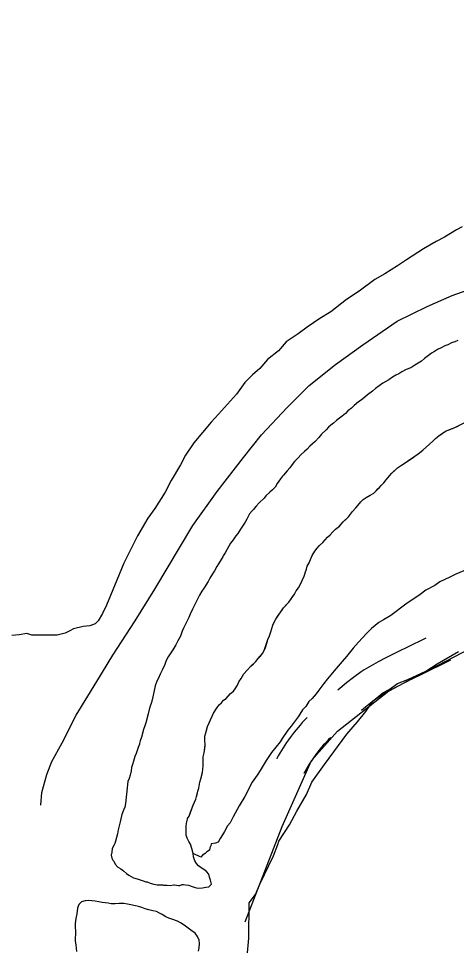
# Model space of a CAD drawing. Extents: x 3172231 to 3210228, y 940198 to 965780.
# Drawn here: x 3178967 to 3179394, y 955004 to 955911 of the extents above; entities that cross this region are included whole.
import ezdxf

# ---------------------------------------------------------------- set-up
doc = ezdxf.new("R2010")
doc.units = 0
for name, color, linetype in [('V-ROAD-CNTR', 7, 'Continuous'), ('V-SITE-VEGE', 7, 'Continuous'), ('V-TOPO-SHOR', 7, 'Continuous')]:
    doc.layers.add(name, color=color, linetype=linetype)

msp = doc.modelspace()

# ---------------------------------------------------------------- linework, layer by layer
at = {"layer": 'V-ROAD-CNTR'}
for points in [[(3178988.895, 955144.382), (3178989.798, 955156.758), (3178994.699, 955174.369), (3178999.555, 955186.974), (3179009.729, 955205.064), (3179023.148, 955232.085), (3179043.468, 955264.843), (3179058.982, 955290.527), (3179080.889, 955324.061), (3179099.876, 955354.986), (3179137.062, 955417.104), (3179160.808, 955450.095), (3179186.404, 955483.33), (3179203.728, 955505.309), (3179228.738, 955531.964), (3179250.273, 955553.378), (3179276.019, 955573.964), (3179302.54, 955592.963), (3179335.949, 955616.116), (3179365.328, 955630.348), (3179389.668, 955641.196), (3179493.291, 955677.685)], [(3179363.877, 955307.272), (3179345.36, 955297.969), (3179338.555, 955294.766), (3179331.517, 955291.302), (3179324.542, 955287.718), (3179317.631, 955284.014), (3179310.782, 955280.19), (3179304.042, 955276.27), (3179300.935, 955274.416), (3179293.551, 955268.889), (3179286.782, 955263.639), (3179280.104, 955258.274), (3179278.095, 955256.603)], [(3179387.965, 955285.801), (3179358.484, 955270.989), (3179351.567, 955267.734), (3179344.997, 955264.5), (3179338.484, 955261.154), (3179332.031, 955257.694), (3179325.636, 955254.124), (3179319.27, 955250.422), (3179317.655, 955249.458), (3179311.735, 955245.027), (3179305.372, 955240.091), (3179301.179, 955236.723)], [(3179248.358, 955229.875), (3179247.815, 955229.328), (3179245.685, 955227.103), (3179243.59, 955224.84), (3179241.537, 955222.542), (3179239.521, 955220.206), (3179237.546, 955217.832), (3179235.619, 955215.432), (3179233.728, 955212.994), (3179231.882, 955210.522), (3179230.082, 955208.024), (3179228.323, 955205.492), (3179226.606, 955202.926), (3179224.938, 955200.333), (3179223.315, 955197.715), (3179221.735, 955195.062), (3179220.205, 955192.387), (3179218.773, 955189.782), (3179218.733, 955189.707)], [(3179271.184, 955210.284), (3179271.102, 955210.204), (3179269.299, 955208.386), (3179267.527, 955206.537), (3179265.788, 955204.658), (3179264.081, 955202.746), (3179262.409, 955200.81), (3179260.776, 955198.846), (3179259.169, 955196.846), (3179257.602, 955194.824), (3179256.07, 955192.774), (3179254.572, 955190.696), (3179253.111, 955188.592), (3179251.69, 955186.468), (3179250.304, 955184.313), (3179248.953, 955182.135), (3179247.645, 955179.938), (3179246.373, 955177.715), (3179245.089, 955175.376), (3179245.069, 955175.341)]]:
    msp.add_lwpolyline(points, dxfattribs=at)
at = {"layer": 'V-SITE-VEGE'}
for points in [[(3179399.556, 955707.871), (3179393.746, 955705.03), (3179382.107, 955697.901), (3179374.114, 955693.633), (3179361.752, 955686.51), (3179345.018, 955675.809), (3179336.287, 955670.101)], [(3179336.287, 955670.101), (3179323.919, 955662.255), (3179314.464, 955656.554), (3179299.171, 955645.118), (3179286.803, 955637.272), (3179271.503, 955625.113), (3179260.595, 955618.701), (3179248.221, 955610.132), (3179239.482, 955603.699), (3179227.837, 955595.847), (3179220.526, 955587.233), (3179209.602, 955578.652), (3179202.289, 955570.036), (3179194.998, 955563.591), (3179187.699, 955556.423), (3179179.64, 955544.924), (3179162.105, 955525.551), (3179154.8, 955517.658), (3179137.981, 955497.555), (3179129.914, 955485.333), (3179124.768, 955475.973), (3179115.949, 955460.863), (3179110.061, 955449.343), (3179099.79, 955433.521), (3179093.196, 955424.178), (3179082.915, 955406.909), (3179075.544, 955391.784), (3179069.654, 955380.262), (3179062.994, 955363.686), (3179052.647, 955339.186), (3179048.959, 955331.262), (3179044.554, 955324.067), (3179041.635, 955321.2), (3179036.55, 955319.076), (3179030.035, 955318.411), (3179020.615, 955316.326), (3179016.977, 955314.19), (3179012.617, 955312.058), (3179004.642, 955309.961), (3178980.05, 955310.182), (3178974.999, 955311.673), (3178967.754, 955310.29), (3178960.514, 955309.633)], [(3179131.596, 955130.718), (3179131.866, 955131.504), (3179133.205, 955133.865), (3179137.252, 955144.37), (3179139.941, 955150.143), (3179140.492, 955153.037), (3179141.854, 955158.03), (3179142.933, 955160.919), (3179143.777, 955166.709), (3179144.598, 955170.127), (3179146.501, 955176.433), (3179147.083, 955182.753), (3179146.859, 955187.234), (3179147.161, 955191.449), (3179147.988, 955195.393), (3179149.108, 955203.026), (3179148.627, 955208.038), (3179148.66, 955211.724), (3179149.479, 955214.88), (3179151.379, 955221.188), (3179152.727, 955224.602), (3179157.03, 955234.049), (3179160.503, 955239.55), (3179162.635, 955242.168), (3179165.025, 955244.255), (3179166.891, 955246.61), (3179169.279, 955248.433), (3179173.803, 955253.399), (3179176.457, 955255.484), (3179178.323, 955257.837), (3179180.463, 955261.507), (3179181.809, 955264.659), (3179183.947, 955267.8), (3179186.621, 955272.257), (3179189.816, 955275.917), (3179193.54, 955279.837), (3179198.326, 955284.537), (3179200.724, 955287.412), (3179204.982, 955292.118), (3179206.587, 955295.004), (3179210.11, 955305.774), (3179211.724, 955309.451), (3179212.813, 955313.393), (3179214.978, 955319.697), (3179217.667, 955325.734), (3179225.408, 955336.732), (3179230.463, 955342.221), (3179236.068, 955350.077), (3179237.678, 955353.223), (3179239.81, 955356.102), (3179241.418, 955358.988), (3179243.564, 955363.448), (3179245.448, 955367.647), (3179246.263, 955370.538), (3179246.267, 955370.803), (3179247.617, 955374.477), (3179248.434, 955377.373), (3179250.304, 955380.514), (3179251.654, 955383.928), (3179253.267, 955387.604), (3179255.94, 955391.797), (3179258.076, 955394.938), (3179260.472, 955397.551), (3179263.661, 955400.421), (3179266.055, 955403.036), (3179268.187, 955405.651), (3179270.843, 955408), (3179273.502, 955410.612), (3179275.896, 955413.225), (3179279.877, 955416.35), (3179283.604, 955420.534), (3179288.653, 955425.496), (3179290.523, 955428.114), (3179292.655, 955430.729), (3179295.847, 955434.127), (3179297.713, 955436.482), (3179300.644, 955439.882), (3179303.034, 955442.233), (3179305.952, 955444.313), (3179309.661, 955446.652), (3179313.368, 955448.465), (3179315.76, 955450.814), (3179320.55, 955456.04), (3179322.942, 955458.391), (3179325.343, 955461.531), (3179328.54, 955465.455), (3179330.936, 955468.068), (3179336.512, 955473.026), (3179340.228, 955475.892), (3179344.733, 955478.749), (3179356.663, 955486.812), (3179361.174, 955490.459), (3179370.739, 955499.071), (3179373.397, 955501.68), (3179376.584, 955504.289), (3179383.211, 955508.709), (3179392.202, 955512.317), (3179401.465, 955516.977)], [(3179401.147, 955372.76), (3179393.207, 955369.502), (3179387.354, 955366.641), (3179377.741, 955362.15), (3179372.713, 955358.449), (3179363.929, 955353.948), (3179358.481, 955349.833), (3179344.659, 955340.386), (3179329.992, 955329.277), (3179322.877, 955325.179), (3179318.273, 955322.308), (3179311.144, 955316.543), (3179306.106, 955311.593), (3179298.538, 955303.335), (3179293.074, 955297.558), (3179286.756, 955289.288), (3179282.55, 955284.33), (3179274.558, 955275.247), (3179268.244, 955267.395), (3179264.456, 955262.848), (3179259.821, 955256.647), (3179257.292, 955252.924), (3179253.087, 955248.381), (3179250.146, 955245.496), (3179247.189, 955240.523), (3179243.828, 955237.226), (3179239.607, 955230.605), (3179232.865, 955221.507), (3179229.496, 955217.375), (3179224.016, 955209.514), (3179221.904, 955206.205), (3179213.485, 955195.873), (3179208.42, 955188.012), (3179202.502, 955178.073), (3179199.548, 955173.521), (3179194.91, 955166.902), (3179187.707, 955152.813), (3179182.212, 955143.706), (3179176.289, 955132.936), (3179173.324, 955127.136), (3179170.799, 955124.244), (3179167.837, 955118.86), (3179165.726, 955115.548), (3179163.61, 955111.821), (3179161.499, 955108.507), (3179158.992, 955107.282), (3179154.824, 955106.905), (3179154.39, 955104.827), (3179153.536, 955102.752), (3179153.104, 955100.675), (3179150.593, 955099.035), (3179148.912, 955097.384), (3179146.401, 955095.742), (3179144.715, 955093.675), (3179137.359, 955097.462), (3179136.085, 955102.216), (3179134.541, 955106.449), (3179132.984, 955109.097), (3179131.432, 955112.273), (3179130.404, 955115.181), (3179130.48, 955123.611), (3179130.77, 955126.771), (3179131.596, 955130.718)], [(3179190.295, 955000.471), (3179191.442, 955014.725), (3179191.756, 955049.365), (3179197.939, 955057.461), (3179202.108, 955067.613), (3179215.601, 955095.002), (3179219.776, 955106.172), (3179220.823, 955109.22), (3179231.159, 955125.43), (3179238.409, 955138.611), (3179247.726, 955154.831), (3179252.932, 955167.01), (3179265.314, 955184.222), (3179286.973, 955213.576), (3179297.271, 955225.71), (3179305.516, 955235.825), (3179312.739, 955245.948), (3179321.982, 955254.017), (3179328.122, 955257.02), (3179336.328, 955263.059), (3179346.554, 955267.043), (3179363.947, 955275.038), (3179375.22, 955282.069), (3179395.706, 955294.111)]]:
    msp.add_lwpolyline(points, dxfattribs=at)
at = {"layer": 'V-TOPO-SHOR'}
for points in [[(3179187.924, 955030.734), (3179223.944, 955123.698), (3179252.735, 955188.048), (3179277.858, 955216.618), (3179328.061, 955255.863), (3179471.405, 955330.667), (3179593.231, 955387.629), (3179646.96, 955405.391), (3179686.301, 955394.557), (3179875.951, 955379.772), (3180001.214, 955379.462), (3180094.302, 955393.548), (3180180.268, 955421.967), (3180251.936, 955457.58), (3180291.375, 955486.114), (3180334.393, 955514.64), (3180355.911, 955532.481), (3180456.263, 955589.497), (3180560.221, 955657.24), (3180606.845, 955696.494), (3180631.995, 955735.8), (3180764.85, 955910.842)], [(3179395.071, 955597.141), (3179392.161, 955595.849), (3179388.988, 955594.823), (3179385.548, 955593.011), (3179382.64, 955591.982), (3179378.935, 955590.172), (3179375.228, 955588.36), (3179372.578, 955586.539), (3179369.397, 955584.722), (3179366.745, 955582.639), (3179362.764, 955579.512), (3179359.843, 955577.167), (3179356.663, 955575.086), (3179353.218, 955573.01), (3179349.509, 955570.673), (3179344.75, 955568.871), (3179340.778, 955566.796), (3179337.598, 955564.717), (3179334.688, 955563.425), (3179331.509, 955561.611), (3179327.794, 955558.745), (3179325.144, 955557.187), (3179322.234, 955555.633), (3179318.521, 955553.029), (3179314.808, 955550.429), (3179311.885, 955547.819), (3179307.109, 955544.174), (3179304.719, 955542.087), (3179301.004, 955539.222), (3179298.352, 955537.401), (3179294.105, 955533.75), (3179291.448, 955531.403), (3179287.997, 955528.533), (3179285.601, 955525.92), (3179282.419, 955523.577), (3179279.764, 955521.492), (3179277.108, 955519.145), (3179274.188, 955516.536), (3179271.536, 955514.716), (3179269.148, 955512.893), (3179266.753, 955510.28), (3179262.234, 955505.839), (3179259.833, 955502.7), (3179256.11, 955498.78), (3179253.454, 955496.433), (3179251.06, 955494.082), (3179248.401, 955491.471), (3179245.745, 955489.124), (3179242.558, 955486.252), (3179239.364, 955482.593), (3179235.909, 955479.461), (3179233.772, 955476.318), (3179231.372, 955473.178), (3179228.976, 955470.301), (3179225.249, 955466.116), (3179224.45, 955465.07), (3179222.318, 955462.455), (3179219.117, 955458.002), (3179217.239, 955454.33), (3179214.581, 955451.719), (3179211.924, 955449.372), (3179208.203, 955445.981), (3179206.34, 955443.625), (3179201.555, 955439.187), (3179198.627, 955435.79), (3179196.761, 955433.434), (3179195.96, 955432.388), (3179194.631, 955431.081), (3179192.235, 955428.204), (3179189.552, 955422.959), (3179187.944, 955420.073), (3179185.278, 955416.407), (3179183.406, 955413.264), (3179180.731, 955409.071), (3179178.866, 955406.716), (3179176.197, 955403.05), (3179173.797, 955399.647), (3179170.319, 955393.881), (3179168.441, 955390.207), (3179166.571, 955387.326), (3179166.037, 955386.541), (3179164.429, 955383.656)], [(3179364.363, 955493.33), (3179367.552, 955496.2), (3179370.739, 955499.071), (3179373.397, 955501.68), (3179376.584, 955504.287), (3179379.234, 955506.11), (3179383.211, 955508.709), (3179386.914, 955510.257), (3179392.202, 955512.317), (3179395.378, 955513.87)], [(3179148.549, 955199.342), (3179149.108, 955203.026), (3179148.627, 955208.038), (3179148.66, 955211.724), (3179149.479, 955214.88), (3179150.562, 955218.296), (3179151.379, 955221.188), (3179152.727, 955224.602), (3179154.07, 955227.488), (3179157.03, 955234.049), (3179160.503, 955239.55), (3179162.635, 955242.168), (3179165.025, 955244.255), (3179166.891, 955246.61), (3179169.279, 955248.433), (3179171.673, 955251.046), (3179173.803, 955253.399), (3179176.457, 955255.484), (3179178.323, 955257.837), (3179180.463, 955261.507), (3179181.809, 955264.659), (3179183.947, 955267.8), (3179186.621, 955272.257), (3179189.816, 955275.917), (3179193.54, 955279.837), (3179195.934, 955282.186), (3179198.326, 955284.537), (3179200.724, 955287.412), (3179202.852, 955289.765), (3179204.982, 955292.118), (3179206.587, 955295.004), (3179207.671, 955298.156), (3179209.024, 955302.358), (3179210.11, 955305.774), (3179211.724, 955309.451), (3179212.813, 955313.393), (3179213.897, 955316.545), (3179214.978, 955319.697), (3179216.324, 955322.849), (3179217.667, 955325.734), (3179219.535, 955328.352), (3179221.671, 955331.495), (3179223.541, 955334.115), (3179225.408, 955336.732), (3179228.333, 955339.868), (3179230.463, 955342.221), (3179232.331, 955344.838), (3179234.198, 955347.457), (3179236.068, 955350.077), (3179237.678, 955353.223), (3179239.81, 955356.102), (3179241.418, 955358.988), (3179243.566, 955363.448), (3179245.448, 955367.647), (3179246.263, 955370.538), (3179246.267, 955370.803), (3179247.617, 955374.479), (3179248.434, 955377.37), (3179250.306, 955380.514), (3179251.654, 955383.928), (3179253.267, 955387.604), (3179255.94, 955391.797), (3179258.076, 955394.938), (3179260.472, 955397.551), (3179263.661, 955400.423), (3179266.055, 955403.036), (3179268.187, 955405.651), (3179270.843, 955408), (3179273.502, 955410.612), (3179275.896, 955413.225), (3179279.877, 955416.35), (3179283.604, 955420.534), (3179286.263, 955423.145), (3179288.655, 955425.496), (3179290.523, 955428.114), (3179292.655, 955430.729), (3179295.847, 955434.127), (3179297.713, 955436.482), (3179300.642, 955439.882), (3179303.034, 955442.231), (3179305.952, 955444.313), (3179309.661, 955446.652), (3179313.368, 955448.463), (3179315.76, 955450.814), (3179317.358, 955452.643), (3179318.42, 955453.687), (3179320.55, 955456.04), (3179322.942, 955458.391), (3179325.343, 955461.531), (3179328.54, 955465.455), (3179330.936, 955468.068), (3179334.122, 955470.94), (3179336.512, 955473.026), (3179340.228, 955475.892), (3179344.733, 955478.749), (3179347.383, 955480.569), (3179350.566, 955482.65), (3179353.216, 955484.471), (3179356.663, 955486.812), (3179361.174, 955490.459), (3179364.363, 955493.33)], [(3179164.429, 955383.656), (3179162.023, 955379.726), (3179160.419, 955377.104), (3179158.007, 955372.648), (3179156.137, 955369.764), (3179153.464, 955365.572), (3179151.855, 955362.424), (3179149.714, 955358.754), (3179147.847, 955356.137), (3179145.711, 955352.993), (3179143.566, 955349.061), (3179141.422, 955345.127), (3179139.814, 955341.979), (3179138.203, 955338.567), (3179136.593, 955335.419), (3179134.44, 955330.432), (3179133.095, 955327.283), (3179129.343, 955320.201), (3179127.993, 955316.789), (3179126.65, 955313.901), (3179124.764, 955309.174), (3179122.349, 955304.453), (3179120.207, 955300.519), (3179117.528, 955295.801), (3179115.394, 955292.921), (3179112.988, 955288.989), (3179110.847, 955285.319), (3179109.496, 955281.643), (3179107.073, 955275.868), (3179105.195, 955272.195), (3179103.317, 955268.259), (3179101.969, 955265.109), (3179100.349, 955260.645), (3179098.977, 955254.597), (3179097.882, 955249.862), (3179096.516, 955244.605), (3179095.428, 955240.925), (3179094.345, 955237.508), (3179093.517, 955233.564), (3179091.068, 955224.627), (3179090.251, 955221.735), (3179088.901, 955218.323), (3179086.988, 955210.696), (3179085.639, 955207.02), (3179084.828, 955204.657), (3179084.819, 955203.866), (3179083.738, 955200.712), (3179081.577, 955194.935), (3179080.494, 955191.783), (3179079.138, 955187.314), (3179078.057, 955184.162), (3179077.238, 955181.008), (3179076.681, 955177.85), (3179075.853, 955173.642), (3179074.772, 955170.49), (3179073.691, 955167.6), (3179073.136, 955164.444), (3179072.845, 955161.284), (3179071.391, 955146.012)], [(3179071.391, 955146.012), (3179070.567, 955142.596), (3179069.226, 955139.708), (3179067.606, 955135.508), (3179066.777, 955131.035), (3179065.959, 955128.143), (3179065.136, 955124.461), (3179064.044, 955120.254), (3179063.483, 955116.572), (3179062.398, 955112.892), (3179061.577, 955109.474), (3179060.764, 955107.108), (3179060.225, 955105.795), (3179058.349, 955102.123), (3179058.054, 955098.701), (3179057.237, 955095.809), (3179057.999, 955092.641), (3179059.037, 955090.788), (3179059.819, 955089.989), (3179061.374, 955086.813), (3179063.981, 955083.89), (3179064.505, 955083.624), (3179066.602, 955082.286), (3179069.222, 955080.419), (3179072.361, 955078.018), (3179074.717, 955076.153), (3179079.173, 955073.742), (3179082.589, 955072.657), (3179085.479, 955071.577), (3179088.635, 955070.758), (3179091.258, 955069.681), (3179092.313, 955069.671), (3179095.463, 955068.325), (3179098.883, 955067.504), (3179102.039, 955066.949), (3179105.197, 955066.656), (3179107.308, 955066.902), (3179107.573, 955066.9), (3179108.359, 955066.629), (3179111.255, 955066.339), (3179111.783, 955066.335), (3179111.783, 955066.335), (3179114.945, 955066.306), (3179118.376, 955066.804), (3179119.166, 955066.795), (3179122.851, 955066.234), (3179124.168, 955066.224), (3179126.545, 955066.992), (3179127.864, 955067.246), (3179129.707, 955066.965), (3179132.865, 955066.408), (3179136.277, 955065.061), (3179139.169, 955064.246), (3179140.484, 955063.969), (3179142.327, 955063.689), (3179146.282, 955063.918), (3179149.448, 955064.416), (3179152.614, 955064.915), (3179154.744, 955067.266), (3179155.273, 955067.527), (3179154.253, 955071.223), (3179153.227, 955074.396), (3179152.463, 955077.302), (3179150.114, 955079.958), (3179147.759, 955081.824), (3179145.139, 955083.427), (3179142.52, 955085.295), (3179140.435, 955087.685), (3179138.876, 955090.335), (3179137.592, 955094.036), (3179137.359, 955097.462), (3179136.085, 955102.218), (3179134.541, 955106.449), (3179132.984, 955109.097), (3179131.432, 955112.273), (3179130.404, 955115.181), (3179130.439, 955119.132), (3179130.48, 955123.611), (3179130.77, 955126.771), (3179131.596, 955130.718), (3179131.866, 955131.504), (3179133.205, 955133.865), (3179134.287, 955136.753), (3179135.634, 955140.167), (3179137.252, 955144.37), (3179138.596, 955147.255), (3179139.939, 955150.143), (3179140.492, 955153.037), (3179141.037, 955154.876), (3179141.854, 955158.03), (3179142.933, 955160.919), (3179143.777, 955166.709), (3179144.598, 955170.127), (3179145.684, 955173.543), (3179146.499, 955176.433), (3179146.792, 955179.593), (3179147.083, 955182.753), (3179146.859, 955187.234), (3179147.161, 955191.449), (3179147.988, 955195.393), (3179148.549, 955199.342)], [(3179142.538, 955002.304), (3179143.101, 955005.497), (3179143.318, 955009.585), (3179143.171, 955012.786), (3179141.424, 955016.355), (3179139.145, 955019.577), (3179134.905, 955022.638), (3179132.257, 955024.617), (3179128.554, 955027.672), (3179124.841, 955029.841), (3179122.011, 955031.467), (3179117.581, 955032.93), (3179113.508, 955034.39), (3179110.673, 955035.481), (3179107.141, 955038.005), (3179104.306, 955039.096), (3179101.656, 955040.72), (3179097.933, 955041.644), (3179094.029, 955042.57), (3179090.482, 955043.489), (3179087.115, 955044.589), (3179083.926, 955045.685), (3179080.912, 955046.424), (3179076.476, 955047.176), (3179073.105, 955047.917), (3179069.732, 955048.482), (3179065.111, 955048.523), (3179061.376, 955048.204), (3179057.288, 955048.419), (3179054.271, 955048.98), (3179048.412, 955049.746), (3179045.219, 955050.309), (3179041.668, 955050.874), (3179038.471, 955051.081), (3179035.098, 955051.468), (3179031.895, 955051.143), (3179028.508, 955050.106), (3179025.819, 955047.645), (3179024.543, 955044.099), (3179023.781, 955038.596), (3179023.027, 955033.982), (3179022.269, 955029.012), (3179022.239, 955025.635), (3179022.558, 955021.723), (3179022.288, 955011.77), (3179022.79, 955008.388), (3179023.443, 955001.982)]]:
    msp.add_lwpolyline(points, dxfattribs=at)

doc.saveas('drawing.dxf')
